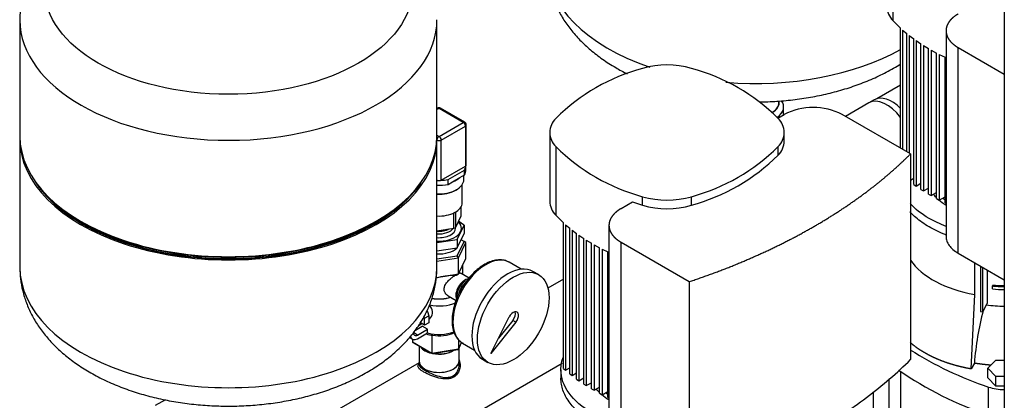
# Model space of a CAD drawing. Extents: x -132501 to 411300, y -42818 to 427495.
# Tile 314 of 330: x 251381 to 252042, y 242500 to 242756. Entities that reach past the tile are written whole.
import ezdxf

# ---------------------------------------------------------------- set-up
doc = ezdxf.new("R2010")
doc.units = 0
doc.header["$LTSCALE"] = 50
for name, color, linetype in [('00GW7692_-_REDUZ', 7, 'CONTINUOUS'), ('405801_-_FT_STUT', 7, 'CONTINUOUS'), ('405809_-_FT_STUT', 7, 'CONTINUOUS'), ('91045013_-_FT_RO', 7, 'CONTINUOUS'), ('91071148', 7, 'CONTINUOUS'), ('91072077_TRANSMI', 7, 'CONTINUOUS'), ('96153117_FT_STAN', 7, 'CONTINUOUS'), ('96871164_DD_18_P', 7, 'CONTINUOUS'), ('__DEFILE04.EMEA.', 7, 'CONTINUOUS'), ('CRIE_5-4_A_FLEXI', 7, 'CONTINUOUS'), ('Default', 7, 'CONTINUOUS'), ('HEBEL_KUGELHAHN_', 7, 'CONTINUOUS'), ('KÖRPER_KUGELHAHN', 7, 'CONTINUOUS')]:
    doc.layers.add(name, color=color, linetype=linetype)

# ---------------------------------------------------------------- blocks, each defined once
blk = doc.blocks.new('SE3')
at = {"layer": '00GW7692_-_REDUZ', "color": 7, "linetype": 'Continuous'}
for p, q in [((327.484, 131.855), (327.932, 132.821)), ((327.484, 131.304), (327.932, 132.269)), ((327.932, 132.821), (327.932, 132.269)), ((326.117, 131.644), (327.484, 131.855)), ((327.484, 131.855), (327.484, 131.304)), ((326.117, 131.092), (327.484, 131.304))]:
    blk.add_line(p, q, dxfattribs=at)
blk.add_arc((324.468, 128.234), 5.748, 52.93391, 57.45276, dxfattribs=at)
for centre, major_axis, start_param, end_param in [((326.259, 132.613), (-1.5, 0), 1.475891, 3.668401), ((326.259, 132.613), (1.1, 0), 4.582812, 6.283185), ((326.259, 132.613), (1.1, 0), 0, 0.064365), ((326.259, 131.674), (-1.36, 0), 1.466094, 2.623786)]:
    blk.add_ellipse(centre, major_axis=major_axis, ratio=0.57735, start_param=start_param, end_param=end_param, dxfattribs=at)
at = {"layer": '405801_-_FT_STUT', "color": 7, "linetype": 'Continuous'}
for p, q in [((324.914, 124.701), (324.914, 123.713)), ((327.604, 123.713), (327.604, 124.579))]:
    blk.add_line(p, q, dxfattribs=at)
for centre, major_axis, start_param, end_param in [((326.259, 124.938), (1.345, 0), 3.531973, 4.322008), ((326.259, 124.938), (1.322, 0), 3.575942, 4.27804), ((326.259, 124.938), (1.345, 0), 4.391266, 5.557111), ((326.259, 124.938), (1.322, 0), 4.418145, 5.530232), ((326.259, 123.713), (1.345, 0), 3.141593, 6.283185)]:
    blk.add_ellipse(centre, major_axis=major_axis, ratio=0.57735, start_param=start_param, end_param=end_param, dxfattribs=at)
at = {"layer": '405809_-_FT_STUT', "color": 7, "linetype": 'Continuous'}
for p, q in [((357.239, 142.224), (355.643, 141.302)), ((355.458, 141.224), (355.104, 141.02))]:
    blk.add_line(p, q, dxfattribs=at)
for centre, start_param in [((356.665, 139.133), 5.154901), ((356.311, 138.929), 4.923489)]:
    blk.add_ellipse(centre, major_axis=(-1.207, 2.091), ratio=0.57735, start_param=start_param, end_param=6.283185, dxfattribs=at)
at = {"layer": '91045013_-_FT_RO', "color": 7, "linetype": 'Continuous'}
for p, q in [((355.104, 141.02), (353.543, 140.119)), ((334.612, 129.189), (333.567, 128.586)), ((324.914, 123.713), (324.914, 123.453)), ((327.604, 123.453), (327.604, 123.713)), ((324.914, 123.59), (313.902, 117.232)), ((326.825, 119.116), (334.513, 123.555))]:
    blk.add_line(p, q, dxfattribs=at)
for centre, major_axis, start_param, end_param in [((356.311, 138.929), (-1.207, 2.091), 4.923489, 6.283185), ((326.259, 123.713), (-1.345, 0), 0, 3.141593)]:
    blk.add_ellipse(centre, major_axis=major_axis, ratio=0.57735, start_param=start_param, end_param=end_param, dxfattribs=at)
for points, knots in [([(327.606, 123.772), (327.658, 123.651), (327.68, 123.518), (327.671, 123.278), (327.65, 123.17), (327.611, 123.069)], [0.5696498, 0.5696498, 0.5696498, 0.5696498, 0.625, 0.625, 0.6696981, 0.6696981, 0.6696981, 0.6696981]), ([(324.843, 123.35), (324.843, 123.356), (324.843, 123.362), (324.846, 123.398), (324.858, 123.427), (324.884, 123.466), (324.892, 123.476), (324.901, 123.486)], [0.11841212, 0.11841212, 0.11841212, 0.11841212, 0.125, 0.125, 0.15625, 0.15625, 0.16678871, 0.16678871, 0.16678871, 0.16678871]), ([(325.238, 122.96), (325.17, 122.999), (325.111, 123.037), (325.009, 123.111), (324.966, 123.147), (324.874, 123.241), (324.845, 123.296), (324.843, 123.35)], [0, 0, 0, 0, 0.03125, 0.03125, 0.0625, 0.0625, 0.1184121, 0.1184121, 0.1184121, 0.1184121]), ([(324.914, 123.455), (324.914, 123.403), (324.947, 123.349), (325.046, 123.257), (325.088, 123.224), (325.187, 123.155), (325.244, 123.12), (325.308, 123.083)], [0.8750844, 0.8750844, 0.8750844, 0.8750844, 0.9375, 0.9375, 0.96875, 0.96875, 1, 1, 1, 1]), ([(327.611, 123.069), (327.596, 123.029), (327.578, 122.99), (327.484, 122.819), (327.377, 122.705), (327.175, 122.587), (327.102, 122.558), (326.946, 122.516), (326.863, 122.504), (326.609, 122.493), (326.429, 122.516), (326.157, 122.579), (326.065, 122.606), (325.886, 122.664), (325.797, 122.697), (325.536, 122.803), (325.373, 122.882), (325.238, 122.96)], [0.6696981, 0.6696981, 0.6696981, 0.6696981, 0.6875, 0.6875, 0.75, 0.75, 0.78125, 0.78125, 0.8125, 0.8125, 0.875, 0.875, 0.90625, 0.90625, 0.9375, 0.9375, 1, 1, 1, 1]), ([(325.308, 123.083), (325.438, 123.008), (325.59, 122.931), (325.919, 122.788), (326.09, 122.725), (326.433, 122.63), (326.605, 122.6), (326.848, 122.601), (326.928, 122.61), (327.077, 122.646), (327.147, 122.673), (327.34, 122.785), (327.44, 122.898), (327.571, 123.159), (327.604, 123.307), (327.604, 123.453), (327.604, 123.454), (327.604, 123.454)], [0, 0, 0, 0, 0.0625, 0.0625, 0.125, 0.125, 0.1875, 0.1875, 0.21875, 0.21875, 0.25, 0.25, 0.3125, 0.3125, 0.375, 0.375, 0.3750377, 0.3750377, 0.3750377, 0.3750377])]:
    blk.add_open_spline(points, degree=3, knots=knots, dxfattribs=at)
at = {"layer": '91071148', "color": 7, "linetype": 'Continuous'}
for p, q in [((331.772, 129.866), (330.974, 130.327)), ((332.937, 129.499), (332.563, 129.716)), ((329.722, 124.198), (330.965, 126.657)), ((331.414, 126.303), (329.722, 124.198)), ((331.202, 126.426), (330.248, 125.239)), ((331.414, 126.303), (331.202, 126.426)), ((327.839, 124.897), (328.637, 124.436)), ((329.163, 123.827), (329.537, 123.61))]:
    blk.add_line(p, q, dxfattribs=at)
for centre, major_axis, start_param, end_param in [((329.406, 127.612), (-1.567, -2.715), 3.175874, 6.283185), ((330.863, 126.771), (-1.7, -2.944), 3.141593, 6.283185), ((329.406, 127.612), (-1.567, -2.715), 3.141593, 3.175874), ((328.027, 128.408), (-0.3, -0.52), 4.135652, 5.288954), ((331.237, 126.555), (-0.25, -0.433), 1.308997, 4.808564), ((331.025, 126.677), (-0.25, -0.433), 1.308997, 2.703444)]:
    blk.add_ellipse(centre, major_axis=major_axis, ratio=0.57735, start_param=start_param, end_param=end_param, dxfattribs=at)
blk.add_ellipse((331.237, 126.555), major_axis=(-1.7, -2.944), ratio=0.57735, dxfattribs=at)
for points, knots in [([(330.907, 130.348), (330.866, 130.374), (330.735, 130.452), (330.438, 130.501), (330.056, 130.482), (329.647, 130.363), (329.23, 130.151), (328.815, 129.85), (328.423, 129.475), (328.068, 129.045), (327.89, 128.759), (327.793, 128.6)], [0, 0, 0, 0, 0.043412, 0.160056, 0.277524, 0.397872, 0.52068, 0.644521, 0.768338, 0.891933, 1, 1, 1, 1]), ([(327.793, 128.6), (327.779, 128.578), (327.667, 128.407), (327.486, 128.021), (327.289, 127.495), (327.165, 126.963), (327.118, 126.454), (327.15, 125.981), (327.265, 125.558), (327.46, 125.214), (327.678, 124.983), (327.825, 124.914), (327.876, 124.892)], [0, 0, 0, 0, 0.014568, 0.131537, 0.248624, 0.365969, 0.483734, 0.602015, 0.720584, 0.838213, 0.953092, 1, 1, 1, 1])]:
    blk.add_open_spline(points, degree=3, knots=knots, dxfattribs=at)
at = {"layer": '91072077_TRANSMI', "color": 7, "linetype": 'Continuous'}
for p, q in [((326.159, 140.665), (326.117, 140.641)), ((326.259, 140.656), (326.117, 140.573)), ((327.886, 139.717), (326.259, 140.656)), ((327.986, 139.726), (326.359, 140.665)), ((326.259, 138.778), (327.886, 139.717)), ((326.401, 138.533), (328.027, 139.472)), ((328.027, 139.472), (328.027, 136.777)), ((328.086, 136.859), (328.086, 139.553)), ((326.117, 138.86), (326.259, 138.778)), ((326.117, 138.533), (326.118, 138.533)), ((326.118, 135.838), (326.118, 138.533)), ((326.401, 135.838), (326.401, 138.533)), ((326.401, 135.838), (328.027, 136.777)), ((326.861, 135.879), (327.956, 136.511)), ((327.648, 136.007), (327.956, 136.185)), ((327.919, 135.879), (327.919, 136.164)), ((327.956, 136.185), (327.956, 136.511)), ((328.059, 136.532), (328.059, 136.802)), ((326.117, 135.839), (326.118, 135.838)), ((326.861, 135.553), (326.861, 135.879)), ((326.861, 135.553), (327.169, 135.73)), ((327.169, 135.73), (327.648, 136.007)), ((327.809, 134.328), (327.809, 135.536)), ((327.363, 135.161), (327.433, 135.201)), ((327.25, 132.613), (327.25, 133.639)), ((327.392, 132.694), (327.392, 133.716)), ((327.735, 133.435), (327.735, 134.054)), ((327.742, 133.465), (327.742, 134.067)), ((327.392, 132.694), (327.735, 133.435)), ((326.117, 132.437), (327.25, 132.613))]:
    blk.add_line(p, q, dxfattribs=at)
for centre, start, end in [((326.259, 140.492), 60, 120), ((327.886, 139.553), 0, 60)]:
    blk.add_arc(centre, 0.2, start, end, dxfattribs=at)
for centre, major_axis, start_param, end_param in [((326.259, 140.492), (0.1, -0.173), 2.356194, 3.141593), ((326.259, 140.492), (-0.1, -0.173), 3.141593, 3.926991), ((327.886, 139.553), (-0.1, -0.173), 3.141593, 3.926991), ((327.886, 139.553), (-0.1, 0.173), 3.926991, 5.497787), ((327.886, 139.553), (-0.2, 0), 2.356194, 3.141593), ((326.259, 138.614), (-0.1, -0.173), 3.926991, 5.497787), ((326.259, 138.614), (-0.2, 0), 0.785398, 2.356194), ((326.259, 138.614), (-0.1, 0.173), 3.926991, 5.497787), ((327.886, 136.859), (-0.2, 0), 2.592771, 3.141599), ((326.259, 136.859), (1.8, 0), 5.942399, 6.225188), ((326.259, 136.532), (-1.8, 0), 2.800806, 3.141593), ((327.886, 136.859), (0.2, 0), -0.785398, -0.548822), ((326.259, 135.879), (1.66, 0), 4.62666, 6.283185), ((326.259, 136.859), (-1.8, 0), 1.49175, 1.512799), ((326.259, 136.532), (-1.8, 0), 1.49175, 1.911583), ((326.259, 135.92), (-0.2, 0), 0.785398, 1.021974), ((326.259, 135.92), (-0.2, 0), 1.021974, 2.119618), ((326.259, 136.859), (1.8, 0), 4.770386, 5.053176), ((326.259, 135.92), (0.2, 0), -1.021974, -0.785398), ((326.259, 136.532), (1.66, 0), 5.292074, 5.7035), ((326.259, 135.797), (-1.56, 0), 1.479557, 2.356194), ((326.259, 134.328), (1.55, 0), 4.62056, 6.283185), ((327.542, 133.465), (-0.2, 0), 2.879793, 3.141593), ((326.259, 132.842), (-1.05, 0), 1.435012, 2.748332), ((326.259, 132.94), (0.93, 0), 4.558954, 5.501675), ((326.259, 132.94), (0.875, 0), 4.549225, 5.380997), ((327.198, 132.724), (0.2, 0), 4.974188, 6.021386)]:
    blk.add_ellipse(centre, major_axis=major_axis, ratio=0.57735, start_param=start_param, end_param=end_param, dxfattribs=at)
at = {"layer": '96153117_FT_STAN', "color": 7, "linetype": 'Continuous'}
blk.add_line((364.2, 152.361), (364.2, 94.612), dxfattribs=at)
at = {"layer": '96871164_DD_18_P', "color": 7, "linetype": 'Continuous'}
for p, q in [((298.117, 146.594), (298.117, 138.786)), ((326.117, 138.786), (326.117, 146.594)), ((298.117, 138.569), (298.117, 129.995)), ((326.117, 129.995), (326.117, 138.569)), ((299.352, 135.439), (299.439, 135.327)), ((324.796, 135.327), (324.882, 135.439))]:
    blk.add_line(p, q, dxfattribs=at)
blk.add_ellipse((312.117, 148.739), major_axis=(-12.36, 0), ratio=0.57735, dxfattribs=at)
for centre, major_axis, start_param, end_param in [((347.473, 150.407), (-14, 0), 0, 1.041412), ((312.117, 146.594), (-14, 0), 0.002792, 3.142881), ((347.473, 150.407), (-14, 0), 1.429649, 2.34285), ((312.117, 138.786), (-14, 0), 0, 3.141593), ((312.117, 138.569), (-14, 0), 0, 3.141593), ((312.117, 138.569), (-13.876, 0), 0.374993, 2.7666), ((312.117, 138.735), (-13.983, 0), 0.420534, 2.721058), ((312.117, 138.601), (-13.888, 0), 0.420534, 2.721058), ((312.117, 129.995), (-14, 0), 0, 3.141593)]:
    blk.add_ellipse(centre, major_axis=major_axis, ratio=0.57735, start_param=start_param, end_param=end_param, dxfattribs=at)
for points, knots in [([(321.411, 153.649), (321.22, 153.756), (320.76, 154.013), (319.88, 154.428), (318.821, 154.838), (317.705, 155.186), (316.553, 155.468), (315.369, 155.682), (314.164, 155.829), (312.945, 155.909), (311.721, 155.921), (310.5, 155.865), (309.289, 155.742), (308.097, 155.551), (306.932, 155.293), (305.802, 154.968), (304.713, 154.576), (303.675, 154.117), (302.695, 153.591), (301.784, 152.999), (300.952, 152.344), (300.212, 151.632), (299.575, 150.869), (299.048, 150.066), (298.637, 149.235), (298.341, 148.384), (298.171, 147.535), (298.103, 146.905), (298.121, 146.602), (298.123, 146.562)], [0, 0, 0, 0, 0.02179, 0.061489, 0.101116, 0.140655, 0.18007, 0.219362, 0.25855, 0.297669, 0.336759, 0.375862, 0.415011, 0.454249, 0.49362, 0.533168, 0.572926, 0.612915, 0.653123, 0.693488, 0.733805, 0.77381, 0.81319, 0.851662, 0.889068, 0.925413, 0.960839, 0.995576, 1, 1, 1, 1]), ([(333.485, 150.399), (333.484, 150.203), (333.484, 149.776), (333.602, 149.027), (333.823, 148.217), (334.149, 147.425), (334.571, 146.662), (335.091, 145.927), (335.707, 145.227), (336.418, 144.564), (337.22, 143.946), (338.051, 143.413), (338.627, 143.101), (338.894, 142.968)], [0, 0, 0, 0, 0.0161274, 0.0414795, 0.066834, 0.0924067, 0.1183939, 0.1449554, 0.1721908, 0.2001165, 0.2286555, 0.2576559, 0.2813994, 0.2813994, 0.2813994, 0.2813994]), ([(347.762, 141.09), (347.952, 141.092), (348.549, 141.108), (349.55, 141.174), (350.754, 141.323), (351.937, 141.54), (353.09, 141.823), (354.205, 142.173), (355.276, 142.591), (356.293, 143.075), (356.93, 143.443), (357.238, 143.638), (357.239, 143.639)], [0.5067923, 0.5067923, 0.5067923, 0.5067923, 0.5202693, 0.5492723, 0.5783201, 0.6074464, 0.636684, 0.6660628, 0.6956053, 0.7253188, 0.7551831, 0.7553154, 0.7553154, 0.7553154, 0.7553154]), ([(298.123, 129.963), (298.129, 129.694), (298.144, 129.207), (298.295, 128.396), (298.545, 127.592), (298.896, 126.807), (299.344, 126.051), (299.89, 125.325), (300.531, 124.635), (301.267, 123.983), (302.093, 123.377), (303.002, 122.823), (303.984, 122.325), (305.03, 121.89), (306.127, 121.519), (307.268, 121.214), (308.441, 120.975), (309.639, 120.804), (310.854, 120.7), (312.077, 120.664), (313.301, 120.696), (314.516, 120.795), (315.715, 120.962), (316.891, 121.196), (318.035, 121.497), (319.139, 121.865), (320.196, 122.3), (321.198, 122.803), (322.135, 123.371), (322.996, 124.004), (323.77, 124.697), (324.445, 125.443), (325.012, 126.233), (325.464, 127.055), (325.801, 127.901), (326.016, 128.749), (326.116, 129.474), (326.108, 129.865), (326.104, 130.009)], [0, 0, 0, 0, 0.022173, 0.047508, 0.072904, 0.098573, 0.124703, 0.151441, 0.178867, 0.206971, 0.235654, 0.264751, 0.29408, 0.323475, 0.352824, 0.382087, 0.411255, 0.440341, 0.469365, 0.498357, 0.527347, 0.556363, 0.585433, 0.61459, 0.643867, 0.673293, 0.702885, 0.732647, 0.762547, 0.792477, 0.822252, 0.851647, 0.880435, 0.908462, 0.935687, 0.962183, 0.988103, 1, 1, 1, 1])]:
    blk.add_open_spline(points, degree=3, knots=knots, dxfattribs=at)
at = {"layer": '__DEFILE04.EMEA.', "color": 7, "linetype": 'Continuous'}
for p, q in [((349.073, 141.043), (349.073, 141.154)), ((349.388, 140.23), (349.388, 140.751))]:
    blk.add_line(p, q, dxfattribs=at)
for centre, major_axis, start_param, end_param in [((347.473, 141.043), (-1.6, 0), 2.343794, 3.141593), ((347.473, 141.043), (-1.615, 0), 2.341825, 3.260432), ((347.473, 140.751), (1.915, 0), 5.605341, 6.671482)]:
    blk.add_ellipse(centre, major_axis=major_axis, ratio=0.57735, start_param=start_param, end_param=end_param, dxfattribs=at)
at = {"layer": 'CRIE_5-4_A_FLEXI', "color": 7, "linetype": 'Continuous'}
for p, q in [((356.727, 151.153), (356.727, 146.548)), ((356.727, 146.548), (357.239, 146.037)), ((357.239, 137.985), (357.239, 146.037)), ((357.377, 145.913), (357.377, 137.905)), ((357.377, 145.913), (357.664, 145.67)), ((357.664, 137.74), (357.664, 145.67)), ((357.812, 145.551), (357.812, 137.654)), ((357.812, 145.551), (358.118, 145.319)), ((360.29, 145.865), (360.29, 132.066)), ((358.118, 135.554), (358.118, 145.319)), ((358.275, 145.206), (358.275, 135.441)), ((358.275, 145.206), (358.601, 144.986)), ((358.601, 135.221), (358.601, 144.986)), ((358.768, 144.878), (358.768, 135.113)), ((358.768, 144.878), (359.112, 144.669)), ((359.112, 134.904), (359.112, 144.669)), ((359.289, 144.567), (359.289, 134.801)), ((359.289, 144.567), (359.652, 144.368)), ((359.652, 134.603), (359.652, 144.368)), ((359.838, 144.272), (359.838, 134.506)), ((359.838, 144.272), (360.22, 144.084)), ((360.22, 134.318), (360.22, 144.084)), ((361.099, 144.738), (364.2, 142.948)), ((361.099, 130.939), (361.099, 144.738)), ((349.038, 140.028), (349.417, 140.247)), ((357.906, 137.6), (353.32, 140.247)), ((333.691, 139.037), (333.691, 134.432)), ((349.425, 138.465), (349.425, 139.037)), ((334.1, 138.089), (334.1, 133.484)), ((349.016, 137.517), (349.016, 138.089)), ((357.906, 137.6), (357.906, 123.801)), ((357.906, 135.84), (358.118, 135.962)), ((358.118, 135.554), (358.275, 135.441)), ((358.275, 135.441), (358.601, 135.629)), ((358.601, 135.221), (358.768, 135.113)), ((358.768, 135.113), (359.112, 135.312)), ((359.112, 134.904), (359.289, 134.801)), ((359.289, 134.801), (359.652, 135.011)), ((338.471, 133.928), (339.25, 134.377)), ((339.25, 134.377), (339.916, 134.159)), ((339.916, 134.159), (339.916, 134.731)), ((343.2, 134.159), (343.2, 134.731)), ((359.652, 134.603), (359.838, 134.506)), ((359.838, 134.506), (360.22, 134.727)), ((360.22, 134.318), (360.29, 134.286)), ((334.1, 133.484), (334.612, 132.973)), ((334.612, 123.208), (334.612, 132.973)), ((334.75, 132.849), (334.75, 123.083)), ((334.75, 132.849), (335.036, 132.606)), ((335.036, 122.84), (335.036, 132.606)), ((335.184, 132.487), (335.184, 122.722)), ((335.184, 132.487), (335.49, 132.256)), ((335.49, 122.49), (335.49, 132.256)), ((337.663, 132.801), (337.663, 119.002)), ((335.648, 132.143), (335.648, 122.377)), ((335.648, 132.143), (335.973, 131.922)), ((335.973, 122.157), (335.973, 131.922)), ((336.14, 131.814), (336.14, 122.049)), ((336.14, 131.814), (336.485, 131.605)), ((336.485, 121.84), (336.485, 131.605)), ((338.471, 131.674), (343.057, 129.027)), ((338.471, 117.875), (338.471, 131.674)), ((336.661, 131.503), (336.661, 121.738)), ((336.661, 131.503), (337.024, 131.304)), ((337.024, 121.539), (337.024, 131.304)), ((337.211, 131.208), (337.211, 121.442)), ((337.211, 131.208), (337.593, 131.02)), ((337.593, 121.255), (337.593, 131.02)), ((361.099, 130.939), (364.2, 129.149)), ((362.212, 128.166), (362.212, 130.297)), ((362.606, 130.069), (362.606, 127.033)), ((362.75, 127.008), (362.75, 129.986)), ((363.043, 129.817), (363.043, 127.561)), ((343.057, 129.027), (343.057, 115.228)), ((363.421, 128.799), (363.404, 128.742)), ((363.404, 128.538), (363.404, 128.742)), ((361.982, 123.168), (362.212, 128.166)), ((362.75, 127.008), (363.043, 127.561)), ((362.606, 127.033), (362.75, 127.008)), ((363.088, 123.218), (363.637, 123.767)), ((363.637, 123.767), (364.2, 123.767)), ((334.438, 123.115), (334.438, 122.543)), ((334.612, 123.208), (334.75, 123.083)), ((334.75, 123.083), (335.036, 123.249)), ((357.235, 123.023), (357.235, 119.318)), ((362.19, 123.56), (361.982, 123.168)), ((363.088, 122.565), (363.088, 123.218)), ((363.637, 122.67), (363.088, 123.218)), ((335.036, 122.84), (335.184, 122.722)), ((335.184, 122.722), (335.49, 122.898)), ((335.49, 122.49), (335.648, 122.377)), ((335.648, 122.377), (335.973, 122.565)), ((356.47, 113.472), (356.47, 122.501)), ((363.637, 122.017), (363.088, 122.565)), ((363.637, 122.017), (363.637, 122.67)), ((364.2, 122.67), (363.637, 122.67)), ((335.973, 122.157), (336.14, 122.049)), ((336.14, 122.049), (336.485, 122.248)), ((336.485, 121.84), (336.661, 121.738)), ((336.661, 121.738), (337.024, 121.947)), ((337.211, 121.442), (337.593, 121.663)), ((355.4, 121.624), (355.4, 113.472)), ((363.133, 120.08), (363.133, 121.958)), ((364.2, 122.017), (363.637, 122.017)), ((337.024, 121.539), (337.211, 121.442)), ((337.593, 121.255), (337.663, 121.222))]:
    blk.add_line(p, q, dxfattribs=at)
for centre, radius, start, end in [((357.636, 147.496), 1.313, 180, 226.21754), ((341.558, 137.778), 5.802, 73.55806, 106.44194), ((343.341, 130.694), 13.104, 105.15276, 134.84724), ((339.775, 130.694), 13.104, 45.15276, 74.84724), ((351.369, 136.413), 4.303, 63.02719, 116.97281), ((335.008, 139.037), 1.313, 133.78246, 226.21754), ((348.118, 139.037), 1.306, 313.43198, 46.56802), ((348.118, 138.465), 1.306, 313.43198, 0), ((343.341, 147.379), 13.104, 225.15276, 254.84724), ((339.775, 147.379), 13.104, 285.15276, 314.84724), ((339.775, 146.808), 13.104, 285.15276, 314.84724), ((335.008, 134.432), 1.313, 180, 226.21754), ((341.558, 140.314), 5.82, 253.61145, 286.38855), ((341.558, 139.743), 5.82, 253.61145, 286.38855), ((381.995, 122.025), 19.865, 165.20604, 175.56729), ((370.667, 144.534), 23.8, 237.51115, 251.54508), ((370.667, 142.656), 23.8, 235.27157, 251.54508), ((364.185, 125.058), 3.274, 251.26082, 270.25762)]:
    blk.add_arc(centre, radius, start, end, dxfattribs=at)
for centre, major_axis, start_param, end_param in [((364.185, 131.892), (-6.75, 0), 0.375735, 1.27409), ((364.185, 129.926), (4.4, 0), 4.439548, 4.71573)]:
    blk.add_ellipse(centre, major_axis=major_axis, ratio=0.57735, start_param=start_param, end_param=end_param, dxfattribs=at)
for points, degree, knots in [([(361.099, 146.992), (360.906, 146.881), (360.755, 146.75), (360.604, 146.62), (360.5, 146.475), (360.396, 146.33), (360.343, 146.176), (360.29, 146.022), (360.29, 145.865), (360.29, 145.708), (360.343, 145.554), (360.396, 145.4), (360.5, 145.255), (360.604, 145.11), (360.755, 144.98), (360.906, 144.849), (361.099, 144.738)], 2, [0, 0, 0, 0.125, 0.125, 0.25, 0.25, 0.375, 0.375, 0.5, 0.5, 0.625, 0.625, 0.75, 0.75, 0.875, 0.875, 1, 1, 1]), ([(343.057, 129.027), (344.207, 129.41), (345.311, 129.836), (346.414, 130.263), (347.468, 130.73), (348.521, 131.196), (349.52, 131.702), (350.518, 132.208), (351.457, 132.75), (352.396, 133.292), (353.272, 133.868), (354.148, 134.445), (354.956, 135.053), (355.765, 135.661), (356.503, 136.299), (357.241, 136.936), (357.906, 137.6)], 2, [0, 0, 0, 0.125, 0.125, 0.25, 0.25, 0.375, 0.375, 0.5, 0.5, 0.625, 0.625, 0.75, 0.75, 0.875, 0.875, 1, 1, 1]), ([(360.287, 132.739), (359.878, 132.894), (359.497, 133.073), (358.641, 133.566), (358.21, 133.906), (357.876, 134.274)], 3, [0.71723124, 0.71723124, 0.71723124, 0.71723124, 0.75, 0.75, 0.79833505, 0.79833505, 0.79833505, 0.79833505]), ([(360.275, 134.156), (360.11, 134.263), (359.942, 134.388), (359.792, 134.52), (359.778, 134.532)], 3, [0.75875025, 0.75875025, 0.75875025, 0.75875025, 0.78125, 0.78359316, 0.78359316, 0.78359316, 0.78359316]), ([(338.471, 133.928), (338.279, 133.817), (338.128, 133.686), (337.977, 133.556), (337.873, 133.411), (337.769, 133.266), (337.716, 133.112), (337.663, 132.958), (337.663, 132.801), (337.663, 132.644), (337.716, 132.49), (337.769, 132.336), (337.873, 132.191), (337.977, 132.046), (338.128, 131.916), (338.279, 131.785), (338.471, 131.674)], 2, [0, 0, 0, 0.125, 0.125, 0.25, 0.25, 0.375, 0.375, 0.5, 0.5, 0.625, 0.625, 0.75, 0.75, 0.875, 0.875, 1, 1, 1]), ([(360.287, 132.168), (360.268, 132.175), (360.055, 132.256), (359.662, 132.424), (359.143, 132.696), (358.673, 132.995), (358.256, 133.32), (358.005, 133.562), (357.886, 133.692), (357.876, 133.703)], 3, [0.71722051, 0.71722051, 0.71722051, 0.71722051, 0.71873941, 0.734365, 0.74999059, 0.76561618, 0.78124177, 0.79686735, 0.79832824, 0.79832824, 0.79832824, 0.79832824]), ([(360.29, 132.066), (360.29, 131.962), (360.308, 131.857), (360.378, 131.653), (360.431, 131.553), (360.569, 131.36), (360.655, 131.267), (360.856, 131.094), (360.971, 131.013), (361.099, 130.939)], 3, [0.5, 0.5, 0.5, 0.5, 0.625, 0.625, 0.75, 0.75, 0.875, 0.875, 1, 1, 1, 1]), ([(363.404, 128.742), (363.67, 128.715), (363.94, 128.706), (364.07, 128.702), (364.2, 128.702)], 2, [0, 0, 0, 0.0625, 0.0625, 0.09262272, 0.09262272, 0.09262272]), ([(361.982, 123.168), (361.541, 123.246), (361.12, 123.354), (360.699, 123.462), (360.304, 123.599), (359.909, 123.736), (359.546, 123.9), (359.183, 124.064), (358.857, 124.252), (358.531, 124.44), (358.247, 124.65), (358.053, 124.793), (357.881, 124.945)], 2, [0, 0, 0, 0.125, 0.125, 0.25, 0.25, 0.375, 0.375, 0.5, 0.5, 0.625, 0.625, 0.7104082, 0.7104082, 0.7104082]), ([(337.66, 119.675), (337.251, 119.83), (336.869, 120.009), (335.865, 120.589), (335.337, 121.045), (334.624, 122.039), (334.438, 122.577), (334.438, 123.408), (334.493, 123.701), (334.601, 123.988)], 3, [0.7172312, 0.7172312, 0.7172312, 0.7172312, 0.75, 0.75, 0.8125, 0.8125, 0.875, 0.875, 0.9090626, 0.9090626, 0.9090626, 0.9090626]), ([(343.057, 115.228), (344.589, 115.739), (346.064, 116.308), (348.872, 117.553), (350.206, 118.228), (352.709, 119.674), (353.879, 120.444), (356.034, 122.065), (357.02, 122.916), (357.906, 123.801)], 3, [0, 0, 0, 0, 0.25, 0.25, 0.5, 0.5, 0.75, 0.75, 1, 1, 1, 1]), ([(363.296, 123.421), (363.192, 123.429), (363.088, 123.439), (362.632, 123.482), (362.19, 123.56)], 2, [0.92327253, 0.92327253, 0.92327253, 0.9375, 0.9375, 1, 1, 1]), ([(337.659, 119.104), (337.64, 119.111), (337.427, 119.192), (337.034, 119.361), (336.516, 119.632), (336.046, 119.931), (335.629, 120.256), (335.269, 120.602), (334.97, 120.968), (334.734, 121.348), (334.564, 121.74), (334.461, 122.14), (334.438, 122.409), (334.438, 122.543)], 3, [0.7172205, 0.7172205, 0.7172205, 0.7172205, 0.7187394, 0.734365, 0.7499906, 0.7656162, 0.7812418, 0.7968674, 0.8124929, 0.8281185, 0.8437441, 0.8593697, 0.8749953, 0.8749953, 0.8749953, 0.8749953]), ([(337.648, 121.093), (337.483, 121.199), (337.315, 121.324), (337.165, 121.456), (337.151, 121.468)], 3, [0.75875025, 0.75875025, 0.75875025, 0.75875025, 0.78125, 0.78359316, 0.78359316, 0.78359316, 0.78359316])]:
    blk.add_open_spline(points, degree=degree, knots=knots, dxfattribs=at)
for points in [[(359.632, 134.67), (359.561, 134.742), (359.495, 134.815), (359.434, 134.89)], [(360.056, 134.634), (360.103, 134.599), (360.152, 134.565), (360.202, 134.531)], [(363.404, 128.538), (363.666, 128.511), (363.933, 128.498), (364.2, 128.498)], [(363.421, 128.799), (363.678, 128.773), (363.939, 128.76), (364.2, 128.76)], [(337.004, 121.606), (336.933, 121.678), (336.867, 121.751), (336.806, 121.826)], [(337.428, 121.57), (337.476, 121.535), (337.524, 121.501), (337.574, 121.467)]]:
    blk.add_open_spline(points, degree=3, dxfattribs=at)
at = {"layer": 'HEBEL_KUGELHAHN_', "color": 7, "linetype": 'Continuous'}
for p, q in [((324.814, 125.446), (324.538, 125.605)), ((324.665, 125.781), (325.121, 126.045)), ((324.814, 125.446), (325.486, 125.834)), ((324.814, 125.201), (325.486, 125.589)), ((325.486, 125.834), (325.121, 126.045)), ((325.486, 125.589), (325.486, 125.834)), ((324.271, 125.278), (324.464, 125.166)), ((307.888, 121.1), (307.211, 120.709))]:
    blk.add_line(p, q, dxfattribs=at)
for major_axis, start_param in [((0.2, 0.346), 2.356194), ((0.35, 0.606), 2.611325)]:
    blk.add_ellipse((324.814, 125.772), major_axis=major_axis, ratio=0.57735, start_param=start_param, end_param=3.926991, dxfattribs=at)
at = {"layer": 'KÖRPER_KUGELHAHN', "color": 7, "linetype": 'Continuous'}
for p, q in [((327.484, 130.763), (327.932, 131.729)), ((327.566, 130.618), (328.044, 131.649)), ((327.932, 131.729), (327.735, 131.843)), ((328.044, 131.649), (327.932, 131.729)), ((328.044, 130.573), (328.044, 131.649)), ((326.117, 130.551), (327.484, 130.763)), ((326.117, 130.394), (327.566, 130.618)), ((327.566, 130.618), (327.484, 130.763)), ((327.566, 129.543), (327.566, 130.618)), ((327.805, 130.058), (328.044, 130.573)), ((326.674, 129.405), (327.566, 129.543)), ((327.43, 129.459), (327.566, 129.543)), ((327.566, 129.543), (327.805, 130.058)), ((328.268, 129.268), (327.738, 129.574)), ((327.859, 129.504), (327.859, 130.175)), ((326.069, 129.311), (326.674, 129.405)), ((326.872, 128.076), (327.403, 127.77)), ((325.474, 127.037), (325.413, 127.002)), ((325.483, 127.032), (325.474, 127.037)), ((325.483, 127.032), (325.574, 126.734)), ((325.291, 126.106), (324.979, 126.286)), ((325.291, 126.571), (325.204, 126.621)), ((325.291, 126.571), (325.574, 126.734)), ((325.291, 126.106), (325.291, 126.571)), ((325.574, 126.269), (325.291, 126.106)), ((325.574, 126.734), (325.574, 126.269)), ((324.889, 126.095), (325.099, 126.216)), ((324.475, 125.16), (324.475, 124.989)), ((324.475, 124.989), (325.781, 124.234)), ((324.508, 124.936), (325.79, 124.195)), ((325.781, 125.439), (325.781, 124.234)), ((327.561, 124.485), (327.774, 124.943)), ((327.566, 125.131), (327.566, 124.51)), ((327.566, 124.51), (327.768, 124.946)), ((325.781, 124.234), (327.566, 124.51)), ((325.794, 124.195), (327.532, 124.464))]:
    blk.add_line(p, q, dxfattribs=at)
for centre, radius, start, end in [((327.165, 126.469), 2.976, 86.9378, 99.49939), ((328.029, 125.6), 3.906, 98.81963, 100.39966), ((325.928, 127.266), 1.83, 229.18341, 230.82181), ((326.292, 128.055), 2.656, 260.07718, 291.73334), ((325.928, 127.266), 1.83, 253.07615, 267.0617)]:
    blk.add_arc(centre, radius, start, end, dxfattribs=at)
for centre, major_axis, ratio, start_param, end_param in [((326.259, 128.74), (-1.593, -0.457), 0.338114, 4.353843, 4.740251), ((327.992, 128.429), (-0.432, -0.749), 0.57735, 3.538397, 5.878094), ((328.027, 128.408), (0.407, 0.706), 0.57735, 0.785398, 2.552114), ((328.027, 128.408), (-0.311, -0.539), 0.57735, 4.056688, 5.379789), ((326.259, 128.504), (-1.915, 0), 0.57735, 1.229857, 2.189235), ((326.259, 128.796), (-1.615, 0), 0.57735, 1.267531, 2.074918), ((326.259, 128.796), (-1.6, 0), 0.57735, 1.266074, 2.072208), ((326.259, 126.591), (1.915, 0), 0.57735, 3.797067, 3.856176), ((326.259, 126.591), (1.915, 0), 0.57735, 4.290614, 5.266715), ((324.586, 125.006), (0.109, 0.034), 0.697902, 2.924333, 3.709731), ((327.484, 124.557), (-0.0653, 0.0868), 0.565741, 2.847591, 3.786473), ((325.811, 124.299), (0.019, 0.104), 0.218386, 2.279453, 3.218335)]:
    blk.add_ellipse(centre, major_axis=major_axis, ratio=ratio, start_param=start_param, end_param=end_param, dxfattribs=at)
for points, knots in [([(327.737, 129.574), (327.734, 129.576), (327.732, 129.577), (327.715, 129.585), (327.698, 129.589), (327.662, 129.59), (327.641, 129.587), (327.607, 129.579), (327.595, 129.576), (327.581, 129.572), (327.581, 129.571), (327.58, 129.571)], [0.7374181, 0.7374181, 0.7374181, 0.7374181, 0.75, 0.75, 0.8125, 0.8125, 0.875, 0.875, 0.90625, 0.90625, 0.9079488, 0.9079488, 0.9079488, 0.9079488]), ([(326.872, 128.076), (326.857, 128.085), (326.843, 128.094), (326.814, 128.114), (326.799, 128.126), (326.757, 128.162), (326.731, 128.189), (326.696, 128.233), (326.685, 128.249), (326.665, 128.281), (326.656, 128.297), (326.632, 128.348), (326.62, 128.383), (326.603, 128.457), (326.599, 128.496), (326.6, 128.574), (326.606, 128.613), (326.62, 128.672), (326.626, 128.691), (326.64, 128.731), (326.647, 128.75), (326.674, 128.808), (326.695, 128.845), (326.743, 128.92), (326.77, 128.957), (326.828, 129.027), (326.859, 129.062), (326.926, 129.13), (326.96, 129.162), (327.031, 129.225), (327.067, 129.256), (327.122, 129.299), (327.141, 129.314), (327.178, 129.342), (327.197, 129.355), (327.252, 129.394), (327.288, 129.419), (327.324, 129.441)], [0.1280702, 0.1280702, 0.1280702, 0.1280702, 0.15625, 0.15625, 0.1875, 0.1875, 0.25, 0.25, 0.28125, 0.28125, 0.3125, 0.3125, 0.375, 0.375, 0.4375, 0.4375, 0.5, 0.5, 0.53125, 0.53125, 0.5625, 0.5625, 0.625, 0.625, 0.6875, 0.6875, 0.75, 0.75, 0.8125, 0.8125, 0.875, 0.875, 0.90625, 0.90625, 0.9375, 0.9375, 1, 1, 1, 1]), ([(325.577, 126.499), (325.616, 126.53), (325.651, 126.565), (325.772, 126.715), (325.822, 126.862), (325.797, 127.166), (325.726, 127.319), (325.619, 127.462)], [0.7071374, 0.7071374, 0.7071374, 0.7071374, 0.75, 0.75, 0.875, 0.875, 1, 1, 1, 1])]:
    blk.add_open_spline(points, degree=3, knots=knots, dxfattribs=at)

msp = doc.modelspace()

# ---------------------------------------------------------------- block references
at = {"layer": 'Default', "xscale": 10, "yscale": 10, "zscale": 10}
msp.add_blockref('SE3', (248399.7068, 241289.7787), dxfattribs=at)

doc.saveas('drawing.dxf')
